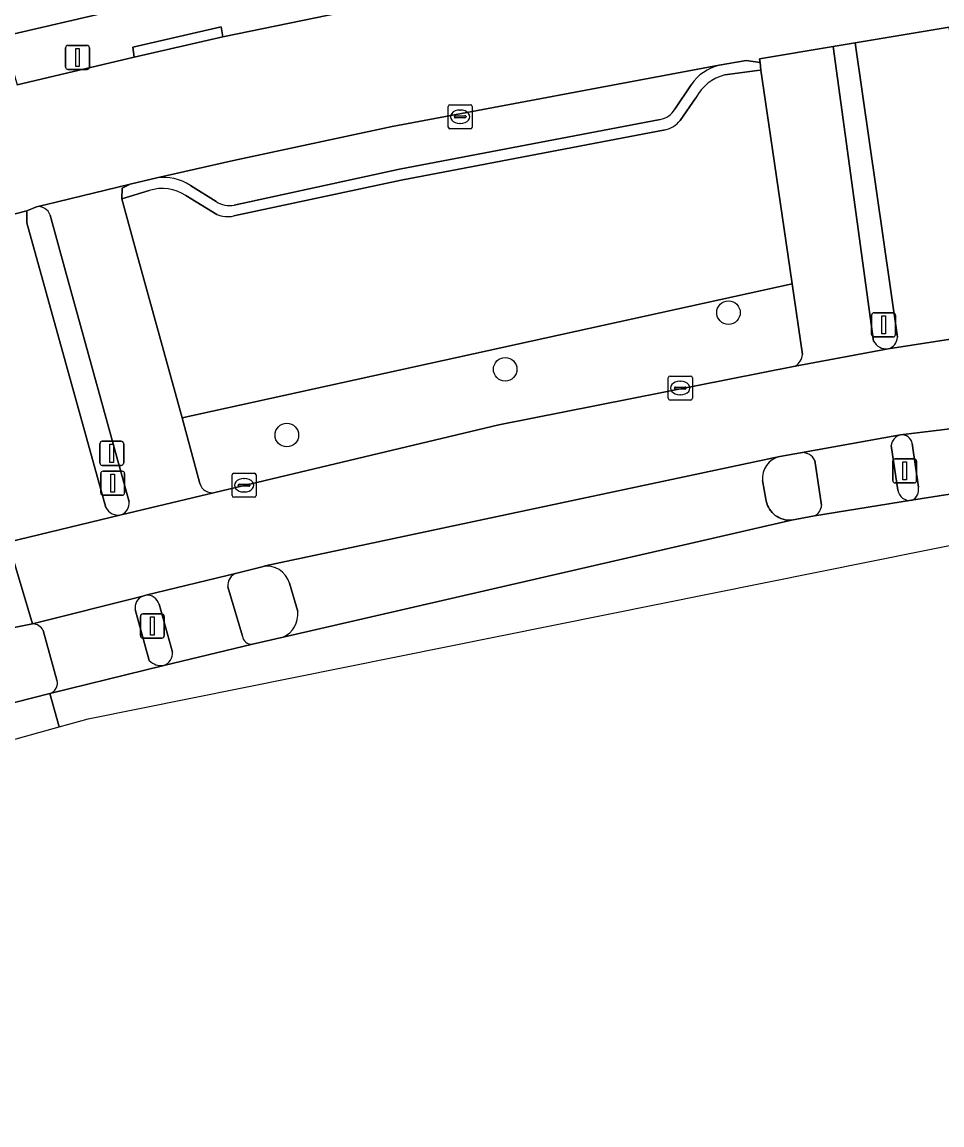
# Model space of a CAD drawing. Extents: x 159626 to 160723, y 388173 to 389416.
# Drawn here: x 160114.88 to 160153.06, y 388277.97 to 388323.76 of the extents above; entities that cross this region are included whole.
import ezdxf

# ---------------------------------------------------------------- set-up
doc = ezdxf.new("R2010")
doc.units = 0
for name, color, linetype in [('IMGEO_Boom', 7, 'Continuous'), ('IMGEO_Erf', 7, 'Continuous'), ('IMGEO_Fietspad_gesloten', 7, 'Continuous'), ('IMGEO_Fietspad_open', 7, 'Continuous'), ('IMGEO_Groenvoorziening', 7, 'Continuous'), ('IMGEO_Kolk', 7, 'Continuous'), ('IMGEO_Lichtmast', 7, 'Continuous'), ('IMGEO_Parkeervlak_open', 7, 'Continuous'), ('IMGEO_Rijbaan_lokaal_open', 7, 'Continuous'), ('IMGEO_Rijbaan_regionaal_gesloten', 7, 'Continuous'), ('IMGEO_Verkeerseiland_gesloten', 7, 'Continuous'), ('IMGEO_Verkeerseiland_open', 7, 'Continuous'), ('IMGEO_Verkeersregelinstallatiepaal', 7, 'Continuous'), ('IMGEO_Voetpad_gesloten', 7, 'Continuous'), ('IMGEO_Voetpad_open', 7, 'Continuous')]:
    doc.layers.add(name, color=color, linetype=linetype)

msp = doc.modelspace()

# ---------------------------------------------------------------- linework, layer by layer
at = {"layer": 'IMGEO_Boom'}
for centre in [(160144.198, 388311.695), (160134.93, 388309.342), (160125.866, 388306.61)]:
    msp.add_circle(centre, 0.489, dxfattribs=at)
at = {"layer": 'IMGEO_Erf'}
msp.add_lwpolyline([(160105.337, 388321.078), (160110.71, 388322.377), (160122.539, 388325.128)], dxfattribs=at)
at = {"layer": 'IMGEO_Fietspad_gesloten'}
for points in [[(160123.788, 388300.879), (160120.016, 388299.959)], [(160124.022, 388298.27), (160123.419, 388300.307)], [(160120.562, 388299.585), (160121.117, 388297.605)], [(160120.766, 388297.052), (160124.443, 388297.926)]]:
    msp.add_lwpolyline(points, dxfattribs=at)
for centre, radius, start, end in [((160123.931, 388300.382), 0.517, 106.0296, 188.3179), ((160120.074, 388299.458), 0.504, 14.5929, 96.5862), ((160124.404, 388298.308), 0.384, 185.743, 275.7523), ((160120.592, 388297.55), 0.528, 289.2427, 5.9491)]:
    msp.add_arc(centre, radius, start, end, dxfattribs=at)
at = {"layer": 'IMGEO_Fietspad_open'}
for points in [[(160150.222, 388310.514), (160148.546, 388322.74), (160145.489, 388322.234), (160145.507, 388322.074), (160145.541, 388321.76), (160145.936, 388319.028), (160146.842, 388312.891), (160147.266, 388309.962)], [(160122.252, 388304.597), (160121.522, 388307.324), (160119.638, 388314.139), (160119.016, 388316.411), (160119.038, 388316.856), (160119.361, 388317.021), (160116.353, 388316.298), (160115.894, 388316.188), (160115.481, 388316.089)], [(160116.037, 388315.74), (160116.675, 388313.418), (160119.315, 388303.841)], [(160146.971, 388309.47), (160150.827, 388310.197)], [(160151.343, 388306.622), (160147.183, 388305.877)], [(160151.223, 388304.326), (160150.953, 388306.171)], [(160147.787, 388305.55), (160148.061, 388303.701)], [(160118.994, 388303.302), (160122.873, 388304.229)], [(160147.765, 388303.257), (160151.801, 388303.902)]]:
    msp.add_lwpolyline(points, dxfattribs=at)
for centre, radius, start, end in [((160115.554, 388315.588), 0.506, 17.4606, 98.3066), ((160150.75, 388310.786), 0.594, 207.2395, 277.4544), ((160146.623, 388310.013), 0.645, 302.6392, 355.4676), ((160151.473, 388306.116), 0.523, 104.3756, 173.9215), ((160147.259, 388305.296), 0.586, 25.6991, 97.4395), ((160122.759, 388304.744), 0.528, 196.1832, 282.5155), ((160151.726, 388304.406), 0.509, 189.0027, 278.4725), ((160118.809, 388303.777), 0.51, 291.268, 7.1804), ((160147.542, 388303.726), 0.52, 295.4112, 357.2086)]:
    msp.add_arc(centre, radius, start, end, dxfattribs=at)
at = {"layer": 'IMGEO_Groenvoorziening'}
for points in [[(160120.158, 388316.758), (160119.016, 388316.411), (160119.638, 388314.139), (160121.522, 388307.324), (160146.842, 388312.891), (160145.936, 388319.028), (160145.541, 388321.76), (160145.403, 388321.739), (160144.047, 388321.558)], [(160142.847, 388320.613), (160142.191, 388319.671)], [(160141.57, 388319.288), (160130.615, 388317.197), (160123.663, 388315.706)], [(160122.955, 388315.765), (160121.669, 388316.549)], [(160147.266, 388309.962), (160146.842, 388312.891), (160121.522, 388307.324), (160122.252, 388304.597)], [(160122.873, 388304.229), (160134.666, 388307.031), (160146.971, 388309.47)]]:
    msp.add_lwpolyline(points, dxfattribs=at)
for centre, radius, start, end in [((160144.5, 388319.748), 1.866, 104.0612, 152.3797), ((160141.331, 388320.37), 1.109, 282.4509, 320.8773), ((160120.703, 388315.134), 1.713, 55.6829, 108.5669), ((160123.404, 388316.881), 1.203, 248.0602, 282.4125), ((160146.623, 388310.013), 0.645, 302.6392, 355.4676), ((160122.759, 388304.744), 0.528, 196.1832, 282.5155)]:
    msp.add_arc(centre, radius, start, end, dxfattribs=at)
at = {"layer": 'IMGEO_Kolk'}
for p, q in [((160132.561, 388319.397), (160132.561, 388320.249)), ((160132.636, 388320.323), (160133.488, 388320.323)), ((160133.562, 388320.249), (160133.562, 388319.397)), ((160132.82, 388319.817), (160132.82, 388319.829)), ((160133.258, 388319.78), (160132.86, 388319.78)), ((160132.863, 388319.866), (160133.261, 388319.866)), ((160133.049, 388320.103), (160133.074, 388320.103)), ((160133.304, 388319.829), (160133.304, 388319.817)), ((160133.488, 388319.323), (160132.636, 388319.323)), ((160133.072, 388319.543), (160133.047, 388319.543)), ((160141.697, 388308.136), (160141.697, 388308.988)), ((160141.772, 388309.062), (160142.624, 388309.062)), ((160142.185, 388308.842), (160142.21, 388308.842)), ((160142.698, 388308.988), (160142.698, 388308.136)), ((160141.956, 388308.556), (160141.956, 388308.568)), ((160142.394, 388308.519), (160141.996, 388308.519)), ((160141.999, 388308.605), (160142.397, 388308.605)), ((160142.44, 388308.568), (160142.44, 388308.556)), ((160142.624, 388308.062), (160141.772, 388308.062)), ((160142.208, 388308.282), (160142.183, 388308.282)), ((160123.591, 388304.104), (160123.591, 388304.956)), ((160123.666, 388305.03), (160124.518, 388305.03)), ((160124.079, 388304.81), (160124.104, 388304.81)), ((160124.592, 388304.956), (160124.592, 388304.104)), ((160123.85, 388304.524), (160123.85, 388304.536)), ((160124.288, 388304.487), (160123.89, 388304.487)), ((160123.893, 388304.573), (160124.291, 388304.573)), ((160124.102, 388304.25), (160124.077, 388304.25)), ((160124.334, 388304.536), (160124.334, 388304.524)), ((160124.518, 388304.03), (160123.666, 388304.03))]:
    msp.add_line(p, q, dxfattribs=at)
for points in [[(160132.561, 388319.397), (160132.561, 388320.249)], [(160132.636, 388320.323), (160133.488, 388320.323)], [(160133.562, 388320.249), (160133.562, 388319.397)], [(160133.488, 388319.323), (160132.636, 388319.323)], [(160141.697, 388308.136), (160141.697, 388308.988)], [(160141.772, 388309.062), (160142.624, 388309.062)], [(160142.698, 388308.988), (160142.698, 388308.136)], [(160142.624, 388308.062), (160141.772, 388308.062)], [(160123.591, 388304.104), (160123.591, 388304.956)], [(160123.666, 388305.03), (160124.518, 388305.03)], [(160124.592, 388304.956), (160124.592, 388304.104)], [(160124.518, 388304.03), (160123.666, 388304.03)]]:
    msp.add_lwpolyline(points, dxfattribs=at)
for centre, radius, start, end in [((160132.638, 388320.247), 0.0765, 91.552, 178.448), ((160132.638, 388320.247), 0.0765, 91.552, 178.448), ((160133.486, 388320.247), 0.0765, 1.552, 88.448), ((160133.486, 388320.247), 0.0765, 1.552, 88.448), ((160132.86, 388319.826), 0.0403, 85.8775, 175.7526), ((160132.857, 388319.816), 0.0366, 178.938, 274.7102), ((160133.261, 388319.823), 0.043, 264.8664, 352.4533), ((160133.265, 388319.828), 0.0386, 1.7309, 96.639), ((160132.638, 388319.399), 0.0765, 181.552, 268.448), ((160132.638, 388319.399), 0.0765, 181.552, 268.448), ((160133.486, 388319.399), 0.0765, 271.552, 358.448), ((160133.486, 388319.399), 0.0765, 271.552, 358.448), ((160141.774, 388308.986), 0.0765, 91.552, 178.448), ((160141.774, 388308.986), 0.0765, 91.552, 178.448), ((160142.622, 388308.986), 0.0765, 1.552, 88.448), ((160142.622, 388308.986), 0.0765, 1.552, 88.448), ((160141.996, 388308.565), 0.0403, 85.8775, 175.7526), ((160141.993, 388308.555), 0.0366, 178.938, 274.7102), ((160142.397, 388308.562), 0.043, 264.8664, 352.4533), ((160142.401, 388308.567), 0.0386, 1.7309, 96.639), ((160141.774, 388308.138), 0.0765, 181.552, 268.448), ((160141.774, 388308.138), 0.0765, 181.552, 268.448), ((160142.622, 388308.138), 0.0765, 271.552, 358.448), ((160142.622, 388308.138), 0.0765, 271.552, 358.448), ((160123.668, 388304.954), 0.0765, 91.552, 178.448), ((160123.668, 388304.954), 0.0765, 91.552, 178.448), ((160124.516, 388304.954), 0.0765, 1.552, 88.448), ((160124.516, 388304.954), 0.0765, 1.552, 88.448), ((160123.89, 388304.533), 0.0403, 85.8775, 175.7526), ((160123.887, 388304.523), 0.0366, 178.938, 274.7102), ((160124.291, 388304.53), 0.043, 264.8664, 352.4533), ((160124.295, 388304.535), 0.0386, 1.7309, 96.639), ((160123.668, 388304.106), 0.0765, 181.552, 268.448), ((160123.668, 388304.106), 0.0765, 181.552, 268.448), ((160124.516, 388304.106), 0.0765, 271.552, 358.448), ((160124.516, 388304.106), 0.0765, 271.552, 358.448)]:
    msp.add_arc(centre, radius, start, end, dxfattribs=at)
for centre, major_axis, ratio, start_param, end_param in [((160133.048, 388319.823), (-0.387, 0.002), 0.722429, 4.712389, 7.853982), ((160133.073, 388319.823), (-0.39, 0.002), 0.717154, 1.570796, 4.712389), ((160142.184, 388308.562), (-0.387, 0.002), 0.722429, 4.712389, 7.853982), ((160142.209, 388308.562), (-0.39, 0.002), 0.717154, 1.570796, 4.712389), ((160124.078, 388304.53), (-0.387, 0.002), 0.722429, 4.712389, 7.853982), ((160124.103, 388304.53), (-0.39, 0.002), 0.717154, 1.570796, 4.712389)]:
    msp.add_ellipse(centre, major_axis=major_axis, ratio=ratio, start_param=start_param, end_param=end_param, dxfattribs=at)
at = {"layer": 'IMGEO_Lichtmast'}
for p, q in [((160116.682, 388321.886), (160116.682, 388322.686)), ((160116.682, 388322.686), (160116.682, 388321.886)), ((160116.782, 388322.786), (160117.572, 388322.786)), ((160117.572, 388322.786), (160116.782, 388322.786)), ((160117.672, 388322.686), (160117.672, 388321.886)), ((160117.672, 388321.886), (160117.672, 388322.686)), ((160117.572, 388321.786), (160116.782, 388321.786)), ((160116.782, 388321.786), (160117.572, 388321.786))]:
    msp.add_line(p, q, dxfattribs=at)
msp.add_lwpolyline([(160117.102, 388322.661), (160117.252, 388322.661), (160117.252, 388321.911), (160117.102, 388321.911), (160117.102, 388322.661)], dxfattribs=at)
for centre, start, end in [((160116.782, 388322.686), 90, 180), ((160116.782, 388322.686), 90, 180), ((160117.572, 388322.686), 0, 90), ((160117.572, 388322.686), 360, 90), ((160116.782, 388321.886), 180, 270), ((160116.782, 388321.886), 180, 270), ((160117.572, 388321.886), 270, 0), ((160117.572, 388321.886), 270, 0)]:
    msp.add_arc(centre, 0.1, start, end, dxfattribs=at)
at = {"layer": 'IMGEO_Parkeervlak_open'}
for points in [[(160143.816, 388321.966), (160130.233, 388319.416), (160123.656, 388318.015), (160120.464, 388317.287)], [(160141.972, 388320.144), (160142.651, 388321.155)], [(160123.681, 388316.158), (160130.542, 388317.647), (160141.364, 388319.71)], [(160121.867, 388316.975), (160122.935, 388316.3)]]:
    msp.add_lwpolyline(points, dxfattribs=at)
for centre, radius, start, end in [((160144.296, 388320.034), 1.991, 103.9606, 145.7259), ((160141.2, 388320.582), 0.888, 280.6322, 330.4075), ((160120.746, 388315.243), 2.063, 57.0812, 97.8439), ((160123.478, 388317.12), 0.983, 236.4997, 281.9458)]:
    msp.add_arc(centre, radius, start, end, dxfattribs=at)
at = {"layer": 'IMGEO_Rijbaan_lokaal_open'}
for points in [[(160128.14, 388324.149), (160123.212, 388323.149), (160119.534, 388322.299), (160114.674, 388321.149)], [(160114.11, 388315.665), (160115.079, 388315.918), (160115.481, 388316.089), (160115.894, 388316.188), (160116.353, 388316.298), (160119.361, 388317.021), (160120.464, 388317.287), (160123.656, 388318.015), (160130.233, 388319.416), (160143.816, 388321.966), (160144.938, 388322.155), (160145.507, 388322.074), (160145.489, 388322.234), (160148.546, 388322.74), (160149.458, 388322.891), (160153.361, 388323.537)]]:
    msp.add_lwpolyline(points, dxfattribs=at)
at = {"layer": 'IMGEO_Rijbaan_regionaal_gesloten'}
msp.add_lwpolyline([(160146.326, 388305.72), (160147.183, 388305.877), (160151.343, 388306.622), (160156.139, 388307.207), (160155.56, 388310.923), (160150.827, 388310.197), (160146.971, 388309.47), (160134.666, 388307.031), (160122.873, 388304.229), (160118.994, 388303.302), (160114.303, 388302.164), (160115.313, 388298.777), (160119.888, 388299.927), (160120.016, 388299.959), (160123.788, 388300.879), (160124.849, 388301.144), (160124.973, 388301.181)], close=True, dxfattribs=at)
for points in [[(160146.326, 388305.72), (160124.973, 388301.181), (160124.849, 388301.144)], [(160116.41, 388294.499), (160117.615, 388294.835), (160134.66, 388298.263), (160156.741, 388302.704), (160156.564, 388304.66), (160151.801, 388303.902), (160147.765, 388303.257), (160146.819, 388303.081), (160125.714, 388298.215), (160124.443, 388297.926), (160120.766, 388297.052), (160116.022, 388295.884), (160116.41, 388294.499)], [(160146.819, 388303.081), (160146.726, 388303.078), (160146.637, 388303.083), (160146.549, 388303.097), (160146.462, 388303.118), (160146.377, 388303.146), (160146.295, 388303.183), (160146.217, 388303.226), (160146.143, 388303.276), (160146.074, 388303.333), (160146.01, 388303.395), (160145.952, 388303.463), (160145.9, 388303.536), (160145.855, 388303.614), (160145.818, 388303.694), (160145.787, 388303.778), (160145.764, 388303.865), (160145.749, 388303.953), (160145.616, 388304.72)], [(160125.714, 388298.215), (160146.819, 388303.081)], [(160100.533, 388294.851), (160114.273, 388298.565), (160115.313, 388298.777), (160114.303, 388302.164)], [(160125.974, 388300.457), (160126.318, 388299.285)], [(160057.181, 388277.973), (160116.41, 388294.499), (160116.022, 388295.884), (160110.479, 388294.473), (160105.182, 388293.041), (160056.792, 388279.376), (160057.181, 388277.973)]]:
    msp.add_lwpolyline(points, dxfattribs=at)
for centre, radius, start, end in [((160146.535, 388304.819), 0.925, 103.0908, 186.1597), ((160125.052, 388300.211), 0.954, 14.9144, 102.2636), ((160125.259, 388299.177), 1.064, 295.2967, 5.815)]:
    msp.add_arc(centre, radius, start, end, dxfattribs=at)
at = {"layer": 'IMGEO_Verkeerseiland_gesloten'}
for points in [[(160150.953, 388306.171), (160151.223, 388304.326)], [(160152.08, 388304.452), (160151.828, 388306.265)], [(160147.183, 388305.877), (160146.326, 388305.72)], [(160148.061, 388303.701), (160147.787, 388305.55)], [(160145.616, 388304.72), (160145.749, 388303.953), (160145.764, 388303.865), (160145.787, 388303.778), (160145.818, 388303.694), (160145.855, 388303.614), (160145.9, 388303.536), (160145.952, 388303.463), (160146.01, 388303.395), (160146.074, 388303.333), (160146.143, 388303.276), (160146.217, 388303.226), (160146.295, 388303.183), (160146.377, 388303.146), (160146.462, 388303.118), (160146.549, 388303.097), (160146.637, 388303.083), (160146.726, 388303.078), (160146.819, 388303.081), (160147.765, 388303.257)], [(160124.849, 388301.144), (160123.788, 388300.879)], [(160123.419, 388300.307), (160124.022, 388298.27)], [(160126.318, 388299.285), (160125.974, 388300.457)], [(160120.016, 388299.959), (160119.888, 388299.927)], [(160119.577, 388299.366), (160120.153, 388297.256)], [(160121.117, 388297.605), (160120.562, 388299.585)], [(160115.313, 388298.777), (160114.273, 388298.565), (160100.533, 388294.851), (160056.119, 388282.353)], [(160116.324, 388296.44), (160115.755, 388298.495)], [(160124.443, 388297.926), (160125.714, 388298.215)], [(160105.182, 388293.041), (160110.479, 388294.473), (160116.022, 388295.884)]]:
    msp.add_lwpolyline(points, dxfattribs=at)
for centre, radius, start, end in [((160151.473, 388306.116), 0.523, 104.3756, 173.9215), ((160151.386, 388306.173), 0.452, 11.8169, 95.4708), ((160146.535, 388304.819), 0.925, 103.0908, 186.1597), ((160147.259, 388305.296), 0.586, 25.6991, 97.4395), ((160151.726, 388304.406), 0.509, 189.0027, 278.4725), ((160151.611, 388304.344), 0.482, 293.2819, 12.9232), ((160147.542, 388303.726), 0.52, 295.4112, 357.2086), ((160125.052, 388300.211), 0.954, 14.9144, 102.2636), ((160123.931, 388300.382), 0.517, 106.0296, 188.3179), ((160120.074, 388299.457), 0.505, 111.6062, 190.3887), ((160120.074, 388299.458), 0.504, 14.5929, 96.5862), ((160125.259, 388299.177), 1.064, 295.2967, 5.815), ((160115.29, 388298.253), 0.525, 27.4882, 87.4353), ((160124.404, 388298.308), 0.384, 185.743, 275.7523), ((160120.592, 388297.55), 0.528, 289.2427, 5.9491), ((160120.65, 388297.726), 0.684, 223.4018, 279.7844), ((160115.9, 388296.31), 0.443, 285.9226, 17.0588)]:
    msp.add_arc(centre, radius, start, end, dxfattribs=at)
at = {"layer": 'IMGEO_Verkeerseiland_open'}
for points in [[(160151.209, 388310.672), (160149.458, 388322.891), (160148.546, 388322.74), (160150.222, 388310.514)], [(160115.481, 388316.089), (160115.079, 388315.918), (160115.078, 388315.418), (160118.352, 388303.606)], [(160119.315, 388303.841), (160116.675, 388313.418), (160116.037, 388315.74)]]:
    msp.add_lwpolyline(points, dxfattribs=at)
for centre, radius, start, end in [((160115.554, 388315.588), 0.506, 17.4606, 98.3066), ((160150.706, 388310.686), 0.503, 283.9275, 358.4593), ((160150.75, 388310.786), 0.594, 207.2395, 277.4544), ((160118.809, 388303.777), 0.51, 291.268, 7.1804), ((160118.869, 388303.868), 0.579, 206.8412, 282.4818)]:
    msp.add_arc(centre, radius, start, end, dxfattribs=at)
at = {"layer": 'IMGEO_Verkeersregelinstallatiepaal'}
for p, q in [((160150.141, 388310.787), (160150.141, 388311.587)), ((160150.141, 388311.587), (160150.141, 388310.787)), ((160150.241, 388311.687), (160151.031, 388311.687)), ((160151.031, 388311.687), (160150.241, 388311.687)), ((160151.131, 388311.587), (160151.131, 388310.787)), ((160151.131, 388310.787), (160151.131, 388311.587)), ((160151.031, 388310.687), (160150.241, 388310.687)), ((160150.241, 388310.687), (160151.031, 388310.687)), ((160118.105, 388305.454), (160118.105, 388306.254)), ((160118.105, 388306.254), (160118.105, 388305.454)), ((160118.205, 388306.354), (160118.995, 388306.354)), ((160118.995, 388306.354), (160118.205, 388306.354)), ((160119.095, 388306.254), (160119.095, 388305.454)), ((160119.095, 388305.454), (160119.095, 388306.254)), ((160151.117, 388305.622), (160151.907, 388305.622)), ((160151.907, 388305.622), (160151.117, 388305.622)), ((160118.995, 388305.354), (160118.205, 388305.354)), ((160118.205, 388305.354), (160118.995, 388305.354)), ((160151.017, 388304.722), (160151.017, 388305.522)), ((160151.017, 388305.522), (160151.017, 388304.722)), ((160152.007, 388305.522), (160152.007, 388304.722)), ((160152.007, 388304.722), (160152.007, 388305.522)), ((160118.143, 388304.213), (160118.143, 388305.013)), ((160118.143, 388305.013), (160118.143, 388304.213)), ((160118.243, 388305.113), (160119.033, 388305.113)), ((160119.033, 388305.113), (160118.243, 388305.113)), ((160119.133, 388305.013), (160119.133, 388304.213)), ((160119.133, 388304.213), (160119.133, 388305.013)), ((160151.907, 388304.622), (160151.117, 388304.622)), ((160151.117, 388304.622), (160151.907, 388304.622)), ((160119.033, 388304.113), (160118.243, 388304.113)), ((160118.243, 388304.113), (160119.033, 388304.113)), ((160119.891, 388299.185), (160120.681, 388299.185)), ((160120.681, 388299.185), (160119.891, 388299.185)), ((160119.791, 388298.285), (160119.791, 388299.085)), ((160119.791, 388299.085), (160119.791, 388298.285)), ((160120.781, 388299.085), (160120.781, 388298.285)), ((160120.781, 388298.285), (160120.781, 388299.085)), ((160120.681, 388298.185), (160119.891, 388298.185)), ((160119.891, 388298.185), (160120.681, 388298.185))]:
    msp.add_line(p, q, dxfattribs=at)
for points in [[(160150.561, 388311.562), (160150.711, 388311.562), (160150.711, 388310.812), (160150.561, 388310.812), (160150.561, 388311.562)], [(160118.525, 388306.229), (160118.675, 388306.229), (160118.675, 388305.479), (160118.525, 388305.479), (160118.525, 388306.229)], [(160151.437, 388305.497), (160151.587, 388305.497), (160151.587, 388304.747), (160151.437, 388304.747), (160151.437, 388305.497)], [(160118.563, 388304.988), (160118.713, 388304.988), (160118.713, 388304.238), (160118.563, 388304.238), (160118.563, 388304.988)], [(160120.211, 388299.06), (160120.361, 388299.06), (160120.361, 388298.31), (160120.211, 388298.31), (160120.211, 388299.06)]]:
    msp.add_lwpolyline(points, dxfattribs=at)
for centre, start, end in [((160150.241, 388311.587), 90, 180), ((160150.241, 388311.587), 90, 180), ((160151.031, 388311.587), 0, 90), ((160151.031, 388311.587), 360, 90), ((160150.241, 388310.787), 180, 270), ((160150.241, 388310.787), 180, 270), ((160151.031, 388310.787), 270, 0), ((160151.031, 388310.787), 270, 0), ((160118.205, 388306.254), 90, 180), ((160118.205, 388306.254), 90, 180), ((160118.995, 388306.254), 0, 90), ((160118.995, 388306.254), 360, 90), ((160151.117, 388305.522), 90, 180), ((160151.117, 388305.522), 90, 180), ((160151.907, 388305.522), 0, 90), ((160151.907, 388305.522), 360, 90), ((160118.205, 388305.454), 180, 270), ((160118.205, 388305.454), 180, 270), ((160118.995, 388305.454), 270, 0), ((160118.995, 388305.454), 270, 0), ((160118.243, 388305.013), 90, 180), ((160118.243, 388305.013), 90, 180), ((160119.033, 388305.013), 0, 90), ((160119.033, 388305.013), 360, 90), ((160151.117, 388304.722), 180, 270), ((160151.117, 388304.722), 180, 270), ((160151.907, 388304.722), 270, 0), ((160151.907, 388304.722), 270, 0), ((160118.243, 388304.213), 180, 270), ((160118.243, 388304.213), 180, 270), ((160119.033, 388304.213), 270, 0), ((160119.033, 388304.213), 270, 0), ((160119.891, 388299.085), 90, 180), ((160119.891, 388299.085), 90, 180), ((160120.681, 388299.085), 0, 90), ((160120.681, 388299.085), 360, 90), ((160119.891, 388298.285), 180, 270), ((160119.891, 388298.285), 180, 270), ((160120.681, 388298.285), 270, 0), ((160120.681, 388298.285), 270, 0)]:
    msp.add_arc(centre, 0.1, start, end, dxfattribs=at)
at = {"layer": 'IMGEO_Voetpad_gesloten'}
for points in [[(160119.888, 388299.927), (160115.313, 388298.777)], [(160120.153, 388297.256), (160119.577, 388299.366)], [(160115.755, 388298.495), (160116.324, 388296.44)], [(160116.022, 388295.884), (160120.766, 388297.052)]]:
    msp.add_lwpolyline(points, dxfattribs=at)
for centre, radius, start, end in [((160120.074, 388299.457), 0.505, 111.6062, 190.3887), ((160115.29, 388298.253), 0.525, 27.4882, 87.4353), ((160120.65, 388297.726), 0.684, 223.4018, 279.7844), ((160115.9, 388296.31), 0.443, 285.9226, 17.0588)]:
    msp.add_arc(centre, radius, start, end, dxfattribs=at)
at = {"layer": 'IMGEO_Voetpad_open'}
for points in [[(160122.539, 388325.128), (160110.71, 388322.377), (160105.337, 388321.078), (160101.128, 388319.799), (160101.723, 388317.748), (160104.347, 388318.485), (160104.716, 388318.589), (160110.959, 388320.252), (160110.856, 388320.66), (160114.549, 388321.573), (160114.674, 388321.149), (160119.534, 388322.299), (160119.473, 388322.719), (160123.146, 388323.555), (160123.212, 388323.149), (160128.14, 388324.149)], [(160155.086, 388311.29), (160154.712, 388313.943), (160153.423, 388323.103), (160153.361, 388323.537), (160149.458, 388322.891), (160151.209, 388310.672)], [(160144.047, 388321.558), (160145.403, 388321.739), (160145.541, 388321.76), (160145.507, 388322.074), (160144.938, 388322.155), (160143.816, 388321.966)], [(160142.651, 388321.155), (160141.972, 388320.144)], [(160142.191, 388319.671), (160142.847, 388320.613)], [(160141.364, 388319.71), (160130.542, 388317.647), (160123.681, 388316.158)], [(160123.663, 388315.706), (160130.615, 388317.197), (160141.57, 388319.288)], [(160120.464, 388317.287), (160119.361, 388317.021), (160119.038, 388316.856), (160119.016, 388316.411), (160120.158, 388316.758)], [(160122.935, 388316.3), (160121.867, 388316.975)], [(160121.669, 388316.549), (160122.955, 388315.765)], [(160118.352, 388303.606), (160115.078, 388315.418), (160115.079, 388315.918), (160114.11, 388315.665), (160110.618, 388314.778), (160110.801, 388314.798)], [(160150.827, 388310.197), (160155.56, 388310.923)], [(160156.139, 388307.207), (160151.343, 388306.622)], [(160151.828, 388306.265), (160152.08, 388304.452)], [(160151.801, 388303.902), (160156.564, 388304.66)], [(160114.303, 388302.164), (160118.994, 388303.302)]]:
    msp.add_lwpolyline(points, dxfattribs=at)
msp.add_lwpolyline([(160119.534, 388322.299), (160123.212, 388323.149), (160123.146, 388323.555), (160119.473, 388322.719)], close=True, dxfattribs=at)
for centre, radius, start, end in [((160144.296, 388320.034), 1.991, 103.9606, 145.7259), ((160144.5, 388319.748), 1.866, 104.0612, 152.3797), ((160141.2, 388320.582), 0.888, 280.6322, 330.4075), ((160141.331, 388320.37), 1.109, 282.4509, 320.8773), ((160120.746, 388315.243), 2.063, 57.0812, 97.8439), ((160120.703, 388315.134), 1.713, 55.6829, 108.5669), ((160123.478, 388317.12), 0.983, 236.4997, 281.9458), ((160123.404, 388316.881), 1.203, 248.0602, 282.4125), ((160150.706, 388310.686), 0.503, 283.9275, 358.4593), ((160151.386, 388306.173), 0.452, 11.8169, 95.4708), ((160151.611, 388304.344), 0.482, 293.2819, 12.9232), ((160118.869, 388303.868), 0.579, 206.8412, 282.4818)]:
    msp.add_arc(centre, radius, start, end, dxfattribs=at)

doc.saveas('drawing.dxf')
